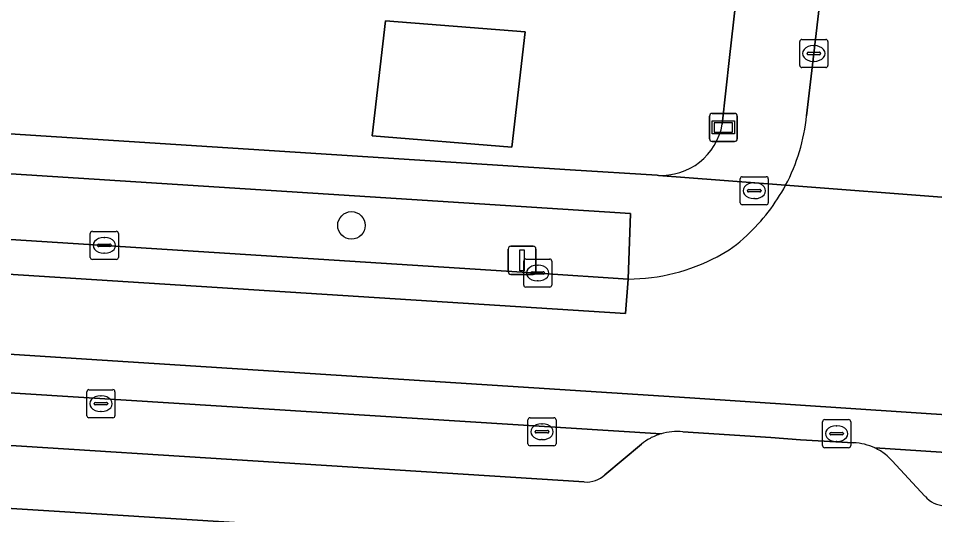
# Model space of a CAD drawing. Extents: x 162396 to 163643, y 386452 to 387406.
# Drawn here: x 162755.47 to 162788.12, y 386589.03 to 386606.7 of the extents above; entities that cross this region are included whole.
import ezdxf

# ---------------------------------------------------------------- set-up
doc = ezdxf.new("R2010")
doc.units = 0
for name, color, linetype in [('IMGEO_Boom', 7, 'Continuous'), ('IMGEO_Brandkraan', 7, 'Continuous'), ('IMGEO_Erf', 7, 'Continuous'), ('IMGEO_Groenvoorziening', 7, 'Continuous'), ('IMGEO_Kolk', 7, 'Continuous'), ('IMGEO_Lichtmast', 7, 'Continuous'), ('IMGEO_Pand', 7, 'Continuous'), ('IMGEO_Parkeervlak_open', 7, 'Continuous'), ('IMGEO_Rijbaan_lokaal_gesloten', 7, 'Continuous'), ('IMGEO_Rijbaan_lokaal_open', 7, 'Continuous'), ('IMGEO_Rioolput', 7, 'Continuous'), ('IMGEO_Verklikker', 7, 'Continuous'), ('IMGEO_Voetpad_open', 7, 'Continuous')]:
    doc.layers.add(name, color=color, linetype=linetype)

msp = doc.modelspace()

# ---------------------------------------------------------------- linework, layer by layer
at = {"layer": 'IMGEO_Boom'}
msp.add_circle((162767.342, 386599.325), 0.489, dxfattribs=at)
at = {"layer": 'IMGEO_Brandkraan'}
for p, q in [((162781.269, 386601.058), (162782.121, 386601.058)), ((162781.194, 386600.132), (162781.194, 386600.984)), ((162781.682, 386600.838), (162781.707, 386600.838)), ((162782.195, 386600.984), (162782.195, 386600.132)), ((162781.453, 386600.552), (162781.453, 386600.564)), ((162781.891, 386600.515), (162781.493, 386600.515)), ((162781.496, 386600.601), (162781.894, 386600.601)), ((162781.937, 386600.564), (162781.937, 386600.552)), ((162781.705, 386600.278), (162781.68, 386600.278)), ((162782.121, 386600.058), (162781.269, 386600.058))]:
    msp.add_line(p, q, dxfattribs=at)
for points in [[(162781.269, 386601.058), (162782.121, 386601.058)], [(162781.194, 386600.132), (162781.194, 386600.984)], [(162782.195, 386600.984), (162782.195, 386600.132)], [(162782.121, 386600.058), (162781.269, 386600.058)]]:
    msp.add_lwpolyline(points, dxfattribs=at)
for centre, radius, start, end in [((162781.271, 386600.982), 0.0765, 91.552, 178.448), ((162781.271, 386600.982), 0.0765, 91.552, 178.448), ((162782.119, 386600.982), 0.0765, 1.552, 88.448), ((162782.119, 386600.982), 0.0765, 1.552, 88.448), ((162781.493, 386600.561), 0.0403, 85.8775, 175.7526), ((162781.49, 386600.551), 0.0366, 178.938, 274.7102), ((162781.894, 386600.558), 0.043, 264.8664, 352.4533), ((162781.898, 386600.563), 0.0386, 1.7309, 96.639), ((162781.271, 386600.134), 0.0765, 181.552, 268.448), ((162781.271, 386600.134), 0.0765, 181.552, 268.448), ((162782.119, 386600.134), 0.0765, 271.552, 358.448), ((162782.119, 386600.134), 0.0765, 271.552, 358.448)]:
    msp.add_arc(centre, radius, start, end, dxfattribs=at)
for centre, major_axis, ratio, start_param, end_param in [((162781.681, 386600.558), (-0.387, 0.002), 0.722429, 4.712389, 7.853982), ((162781.706, 386600.558), (-0.39, 0.002), 0.717154, 1.570796, 4.712389)]:
    msp.add_ellipse(centre, major_axis=major_axis, ratio=ratio, start_param=start_param, end_param=end_param, dxfattribs=at)
at = {"layer": 'IMGEO_Erf'}
for points in [[(162780.556, 386602.933), (162780.807, 386605.308), (162786.017, 386651.238)], [(162729.324, 386604.246), (162731.31, 386604.112), (162775.14, 386601.306), (162778.233, 386601.111)], [(162762.147, 386548.463), (162761.848, 386548.497), (162758.436, 386548.89), (162755.025, 386549.282), (162751.614, 386549.674), (162748.202, 386550.067), (162744.791, 386550.459), (162745.564, 386557.183), (162746.564, 386565.243), (162780.009, 386561.545), (162782.906, 386587.503), (162774.713, 386588.018), (162717.227, 386591.629), (162713.848, 386561.49), (162712.261, 386547.339), (162710.211, 386547.151), (162713.285, 386522.29)]]:
    msp.add_lwpolyline(points, dxfattribs=at)
msp.add_lwpolyline([(162768.555, 386606.611), (162773.531, 386606.211), (162773.053, 386602.11), (162768.078, 386602.51)], close=True, dxfattribs=at)
msp.add_arc((162778.383, 386603.312), 2.206, 266.1117, 350.1046, dxfattribs=at)
at = {"layer": 'IMGEO_Groenvoorziening'}
msp.add_lwpolyline([(162728.986, 386602.84), (162728.827, 386600.5), (162729.676, 386600.429), (162733.128, 386600.228), (162743.097, 386599.597), (162758.54, 386598.613), (162773.98, 386597.628), (162777.205, 386597.414), (162777.289, 386599.753), (162742.954, 386601.941)], close=True, dxfattribs=at)
at = {"layer": 'IMGEO_Kolk'}
for p, q in [((162783.391, 386605.945), (162784.243, 386605.945)), ((162783.316, 386605.019), (162783.316, 386605.871)), ((162783.804, 386605.725), (162783.829, 386605.725)), ((162784.317, 386605.871), (162784.317, 386605.019)), ((162783.575, 386605.439), (162783.575, 386605.451)), ((162784.013, 386605.402), (162783.615, 386605.402)), ((162783.618, 386605.488), (162784.016, 386605.488)), ((162784.059, 386605.451), (162784.059, 386605.439)), ((162783.827, 386605.165), (162783.802, 386605.165)), ((162784.243, 386604.945), (162783.391, 386604.945)), ((162758.114, 386599.113), (162758.966, 386599.113)), ((162758.039, 386598.187), (162758.039, 386599.039)), ((162758.527, 386598.893), (162758.552, 386598.893)), ((162759.04, 386599.039), (162759.04, 386598.187)), ((162758.298, 386598.607), (162758.298, 386598.619)), ((162758.736, 386598.57), (162758.338, 386598.57)), ((162758.341, 386598.656), (162758.739, 386598.656)), ((162758.782, 386598.619), (162758.782, 386598.607)), ((162758.966, 386598.113), (162758.114, 386598.113)), ((162758.55, 386598.333), (162758.525, 386598.333)), ((162773.554, 386598.128), (162774.406, 386598.128)), ((162773.479, 386597.202), (162773.479, 386598.054)), ((162773.967, 386597.908), (162773.992, 386597.908)), ((162774.48, 386598.054), (162774.48, 386597.202)), ((162773.738, 386597.622), (162773.738, 386597.634)), ((162774.176, 386597.585), (162773.778, 386597.585)), ((162773.781, 386597.671), (162774.179, 386597.671)), ((162774.222, 386597.634), (162774.222, 386597.622)), ((162773.99, 386597.348), (162773.965, 386597.348)), ((162774.406, 386597.128), (162773.554, 386597.128)), ((162757.917, 386592.55), (162757.917, 386593.402)), ((162757.992, 386593.476), (162758.844, 386593.476)), ((162758.405, 386593.256), (162758.43, 386593.256)), ((162758.918, 386593.402), (162758.918, 386592.55)), ((162758.176, 386592.97), (162758.176, 386592.982)), ((162758.614, 386592.933), (162758.216, 386592.933)), ((162758.219, 386593.019), (162758.617, 386593.019)), ((162758.66, 386592.982), (162758.66, 386592.97)), ((162758.428, 386592.696), (162758.403, 386592.696)), ((162758.844, 386592.476), (162757.992, 386592.476)), ((162773.631, 386591.551), (162773.631, 386592.403)), ((162773.706, 386592.477), (162774.558, 386592.477)), ((162774.119, 386592.257), (162774.144, 386592.257)), ((162774.632, 386592.403), (162774.632, 386591.551)), ((162773.89, 386591.971), (162773.89, 386591.983)), ((162774.328, 386591.934), (162773.93, 386591.934)), ((162773.933, 386592.02), (162774.331, 386592.02)), ((162774.374, 386591.983), (162774.374, 386591.971)), ((162774.142, 386591.697), (162774.117, 386591.697)), ((162774.558, 386591.477), (162773.706, 386591.477))]:
    msp.add_line(p, q, dxfattribs=at)
for points in [[(162783.391, 386605.945), (162784.243, 386605.945)], [(162783.316, 386605.019), (162783.316, 386605.871)], [(162784.317, 386605.871), (162784.317, 386605.019)], [(162784.243, 386604.945), (162783.391, 386604.945)], [(162758.114, 386599.113), (162758.966, 386599.113)], [(162758.039, 386598.187), (162758.039, 386599.039)], [(162759.04, 386599.039), (162759.04, 386598.187)], [(162758.966, 386598.113), (162758.114, 386598.113)], [(162773.554, 386598.128), (162774.406, 386598.128)], [(162773.479, 386597.202), (162773.479, 386598.054)], [(162774.48, 386598.054), (162774.48, 386597.202)], [(162774.406, 386597.128), (162773.554, 386597.128)], [(162757.917, 386592.55), (162757.917, 386593.402)], [(162757.992, 386593.476), (162758.844, 386593.476)], [(162758.918, 386593.402), (162758.918, 386592.55)], [(162758.844, 386592.476), (162757.992, 386592.476)], [(162773.631, 386591.551), (162773.631, 386592.403)], [(162773.706, 386592.477), (162774.558, 386592.477)], [(162774.632, 386592.403), (162774.632, 386591.551)], [(162774.558, 386591.477), (162773.706, 386591.477)]]:
    msp.add_lwpolyline(points, dxfattribs=at)
for centre, radius, start, end in [((162783.393, 386605.869), 0.0765, 91.552, 178.448), ((162783.393, 386605.869), 0.0765, 91.552, 178.448), ((162784.241, 386605.869), 0.0765, 1.552, 88.448), ((162784.241, 386605.869), 0.0765, 1.552, 88.448), ((162783.615, 386605.448), 0.0403, 85.8775, 175.7526), ((162783.612, 386605.438), 0.0366, 178.938, 274.7102), ((162784.016, 386605.445), 0.043, 264.8664, 352.4533), ((162784.02, 386605.45), 0.0386, 1.7309, 96.639), ((162783.393, 386605.021), 0.0765, 181.552, 268.448), ((162783.393, 386605.021), 0.0765, 181.552, 268.448), ((162784.241, 386605.021), 0.0765, 271.552, 358.448), ((162784.241, 386605.021), 0.0765, 271.552, 358.448), ((162758.116, 386599.037), 0.0765, 91.552, 178.448), ((162758.116, 386599.037), 0.0765, 91.552, 178.448), ((162758.964, 386599.037), 0.0765, 1.552, 88.448), ((162758.964, 386599.037), 0.0765, 1.552, 88.448), ((162758.338, 386598.616), 0.0403, 85.8775, 175.7526), ((162758.335, 386598.606), 0.0366, 178.938, 274.7102), ((162758.739, 386598.613), 0.043, 264.8664, 352.4533), ((162758.743, 386598.618), 0.0386, 1.7309, 96.639), ((162758.116, 386598.189), 0.0765, 181.552, 268.448), ((162758.116, 386598.189), 0.0765, 181.552, 268.448), ((162758.964, 386598.189), 0.0765, 271.552, 358.448), ((162758.964, 386598.189), 0.0765, 271.552, 358.448), ((162773.556, 386598.052), 0.0765, 91.552, 178.448), ((162773.556, 386598.052), 0.0765, 91.552, 178.448), ((162774.404, 386598.052), 0.0765, 1.552, 88.448), ((162774.404, 386598.052), 0.0765, 1.552, 88.448), ((162773.778, 386597.631), 0.0403, 85.8775, 175.7526), ((162773.775, 386597.621), 0.0366, 178.938, 274.7102), ((162774.179, 386597.628), 0.043, 264.8664, 352.4533), ((162774.183, 386597.633), 0.0386, 1.7309, 96.639), ((162773.556, 386597.204), 0.0765, 181.552, 268.448), ((162773.556, 386597.204), 0.0765, 181.552, 268.448), ((162774.404, 386597.204), 0.0765, 271.552, 358.448), ((162774.404, 386597.204), 0.0765, 271.552, 358.448), ((162757.994, 386593.4), 0.0765, 91.552, 178.448), ((162757.994, 386593.4), 0.0765, 91.552, 178.448), ((162758.842, 386593.4), 0.0765, 1.552, 88.448), ((162758.842, 386593.4), 0.0765, 1.552, 88.448), ((162758.216, 386592.979), 0.0403, 85.8775, 175.7526), ((162758.213, 386592.969), 0.0366, 178.938, 274.7102), ((162758.617, 386592.976), 0.043, 264.8664, 352.4533), ((162758.621, 386592.981), 0.0386, 1.7309, 96.639), ((162757.994, 386592.552), 0.0765, 181.552, 268.448), ((162757.994, 386592.552), 0.0765, 181.552, 268.448), ((162758.842, 386592.552), 0.0765, 271.552, 358.448), ((162758.842, 386592.552), 0.0765, 271.552, 358.448), ((162773.708, 386592.401), 0.0765, 91.552, 178.448), ((162773.708, 386592.401), 0.0765, 91.552, 178.448), ((162774.556, 386592.401), 0.0765, 1.552, 88.448), ((162774.556, 386592.401), 0.0765, 1.552, 88.448), ((162773.93, 386591.98), 0.0403, 85.8775, 175.7526), ((162773.927, 386591.97), 0.0366, 178.938, 274.7102), ((162774.331, 386591.977), 0.043, 264.8664, 352.4533), ((162774.335, 386591.982), 0.0386, 1.7309, 96.639), ((162773.708, 386591.553), 0.0765, 181.552, 268.448), ((162773.708, 386591.553), 0.0765, 181.552, 268.448), ((162774.556, 386591.553), 0.0765, 271.552, 358.448), ((162774.556, 386591.553), 0.0765, 271.552, 358.448)]:
    msp.add_arc(centre, radius, start, end, dxfattribs=at)
for centre, major_axis, ratio, start_param, end_param in [((162783.803, 386605.445), (-0.387, 0.002), 0.722429, 4.712389, 7.853982), ((162783.828, 386605.445), (-0.39, 0.002), 0.717154, 1.570796, 4.712389), ((162758.526, 386598.613), (-0.387, 0.002), 0.722429, 4.712389, 7.853982), ((162758.551, 386598.613), (-0.39, 0.002), 0.717154, 1.570796, 4.712389), ((162773.966, 386597.628), (-0.387, 0.002), 0.722429, 4.712389, 7.853982), ((162773.991, 386597.628), (-0.39, 0.002), 0.717154, 1.570796, 4.712389), ((162758.404, 386592.976), (-0.387, 0.002), 0.722429, 4.712389, 7.853982), ((162758.429, 386592.976), (-0.39, 0.002), 0.717154, 1.570796, 4.712389), ((162774.118, 386591.977), (-0.387, 0.002), 0.722429, 4.712389, 7.853982), ((162774.143, 386591.977), (-0.39, 0.002), 0.717154, 1.570796, 4.712389)]:
    msp.add_ellipse(centre, major_axis=major_axis, ratio=ratio, start_param=start_param, end_param=end_param, dxfattribs=at)
at = {"layer": 'IMGEO_Lichtmast'}
for p, q in [((162772.925, 386597.682), (162772.925, 386598.482)), ((162772.925, 386598.482), (162772.925, 386597.682)), ((162773.025, 386598.582), (162773.815, 386598.582)), ((162773.815, 386598.582), (162773.025, 386598.582)), ((162773.915, 386598.482), (162773.915, 386597.682)), ((162773.915, 386597.682), (162773.915, 386598.482)), ((162773.815, 386597.582), (162773.025, 386597.582)), ((162773.025, 386597.582), (162773.815, 386597.582))]:
    msp.add_line(p, q, dxfattribs=at)
msp.add_lwpolyline([(162773.345, 386598.457), (162773.495, 386598.457), (162773.495, 386597.707), (162773.345, 386597.707), (162773.345, 386598.457)], dxfattribs=at)
for centre, start, end in [((162773.025, 386598.482), 90, 180), ((162773.025, 386598.482), 90, 180), ((162773.815, 386598.482), 0, 90), ((162773.815, 386598.482), 360, 90), ((162773.025, 386597.682), 180, 270), ((162773.025, 386597.682), 180, 270), ((162773.815, 386597.682), 270, 0), ((162773.815, 386597.682), 270, 0)]:
    msp.add_arc(centre, 0.1, start, end, dxfattribs=at)
at = {"layer": 'IMGEO_Pand'}
msp.add_lwpolyline([(162768.555, 386606.611), (162768.078, 386602.51), (162773.053, 386602.11), (162773.531, 386606.211)], close=True, dxfattribs=at)
at = {"layer": 'IMGEO_Parkeervlak_open'}
for points in [[(162754.021, 386593.433), (162753.891, 386591.572), (162775.64, 386590.191)], [(162778.372, 386591.903), (162754.021, 386593.433)], [(162776.376, 386590.445), (162777.672, 386591.541)], [(162788.479, 386589.349), (162810.269, 386587.907), (162810.36, 386589.818), (162785.991, 386591.401)], [(162786.609, 386590.943), (162787.777, 386589.681)]]:
    msp.add_lwpolyline(points, dxfattribs=at)
for centre, radius, start, end in [((162778.98, 386589.883), 2.111, 118.2547, 128.2626), ((162778.96, 386589.902), 2.086, 106.3787, 118.0283), ((162785.164, 386589.638), 1.948, 51.7425, 64.874), ((162785.128, 386589.602), 1.998, 42.1527, 51.5585), ((162775.715, 386591.167), 0.979, 265.6053, 312.4747), ((162788.492, 386590.284), 0.935, 220.1594, 269.2184)]:
    msp.add_arc(centre, radius, start, end, dxfattribs=at)
at = {"layer": 'IMGEO_Rijbaan_lokaal_gesloten'}
msp.add_lwpolyline([(162758.54, 386598.613), (162743.097, 386599.597), (162733.128, 386600.228), (162729.676, 386600.429), (162729.614, 386599.202), (162742.964, 386598.357), (162777.106, 386596.182), (162777.205, 386597.414), (162773.98, 386597.628)], close=True, dxfattribs=at)
for points in [[(162792.843, 386592.298), (162779.404, 386593.181), (162758.459, 386594.528), (162742.035, 386595.583), (162729.422, 386596.356), (162729.341, 386595.142)], [(162730.068, 386594.938), (162741.878, 386594.196), (162754.021, 386593.433), (162778.372, 386591.903)], [(162779.147, 386591.976), (162782.281, 386591.774), (162783.343, 386591.687), (162785.232, 386591.585)], [(162785.991, 386591.401), (162810.36, 386589.818), (162821.37, 386589.103), (162845.666, 386587.525)]]:
    msp.add_lwpolyline(points, dxfattribs=at)
for centre, radius, start, end in [((162778.946, 386589.956), 2.03, 84.3268, 106.4352), ((162785.158, 386589.62), 1.966, 64.9172, 87.8289)]:
    msp.add_arc(centre, radius, start, end, dxfattribs=at)
at = {"layer": 'IMGEO_Rijbaan_lokaal_open'}
for points in [[(162788.796, 386650.757), (162787.792, 386641.469), (162787.39, 386637.74), (162787.117, 386635.214), (162786.717, 386631.512), (162785.313, 386618.521), (162784.915, 386614.835), (162783.817, 386605.445), (162783.558, 386603.229)], [(162782.811, 386600.756), (162788.689, 386600.3)], [(162788.689, 386600.3), (162782.811, 386600.756)], [(162777.205, 386597.414), (162777.106, 386596.182), (162742.964, 386598.357), (162729.614, 386599.202), (162729.422, 386596.356), (162742.035, 386595.583), (162758.459, 386594.528), (162779.404, 386593.181), (162792.843, 386592.298), (162810.392, 386591.122), (162821.296, 386590.405), (162827.674, 386589.983), (162847.539, 386588.706), (162847.418, 386587.095), (162847.502, 386587.063), (162848.895, 386586.285)]]:
    msp.add_lwpolyline(points, dxfattribs=at)
for centre, radius, start, end in [((162776.886, 386603.895), 6.706, 332.0862, 354.2987), ((162776.923, 386603.883), 6.667, 312.4635, 332.0261), ((162778.553, 386601.853), 4.073, 296.5819, 314.8337), ((162777.168, 386604.265), 6.851, 270.3121, 297.9134)]:
    msp.add_arc(centre, radius, start, end, dxfattribs=at)
at = {"layer": 'IMGEO_Rioolput'}
for p, q in [((162784.128, 386591.484), (162784.128, 386592.336)), ((162784.203, 386592.41), (162785.055, 386592.41)), ((162785.129, 386592.336), (162785.129, 386591.484)), ((162784.387, 386591.904), (162784.387, 386591.916)), ((162784.43, 386591.953), (162784.828, 386591.953)), ((162784.616, 386592.19), (162784.641, 386592.19)), ((162784.871, 386591.916), (162784.871, 386591.904)), ((162784.825, 386591.867), (162784.427, 386591.867)), ((162784.639, 386591.63), (162784.614, 386591.63)), ((162785.055, 386591.41), (162784.203, 386591.41))]:
    msp.add_line(p, q, dxfattribs=at)
for points in [[(162784.128, 386591.484), (162784.128, 386592.336)], [(162784.203, 386592.41), (162785.055, 386592.41)], [(162785.129, 386592.336), (162785.129, 386591.484)], [(162785.055, 386591.41), (162784.203, 386591.41)]]:
    msp.add_lwpolyline(points, dxfattribs=at)
for centre, radius, start, end in [((162784.205, 386592.334), 0.0765, 91.552, 178.448), ((162784.205, 386592.334), 0.0765, 91.552, 178.448), ((162785.053, 386592.334), 0.0765, 1.552, 88.448), ((162785.053, 386592.334), 0.0765, 1.552, 88.448), ((162784.427, 386591.913), 0.0403, 85.8775, 175.7526), ((162784.832, 386591.915), 0.0386, 1.7309, 96.639), ((162784.424, 386591.903), 0.0366, 178.938, 274.7102), ((162784.828, 386591.91), 0.043, 264.8664, 352.4533), ((162784.205, 386591.486), 0.0765, 181.552, 268.448), ((162784.205, 386591.486), 0.0765, 181.552, 268.448), ((162785.053, 386591.486), 0.0765, 271.552, 358.448), ((162785.053, 386591.486), 0.0765, 271.552, 358.448)]:
    msp.add_arc(centre, radius, start, end, dxfattribs=at)
for centre, major_axis, ratio, start_param, end_param in [((162784.615, 386591.91), (-0.387, 0.002), 0.722429, 4.712389, 7.853982), ((162784.64, 386591.91), (-0.39, 0.002), 0.717154, 1.570796, 4.712389)]:
    msp.add_ellipse(centre, major_axis=major_axis, ratio=ratio, start_param=start_param, end_param=end_param, dxfattribs=at)
at = {"layer": 'IMGEO_Verklikker'}
for p, q in [((162780.098, 386602.411), (162780.098, 386603.211)), ((162780.098, 386603.211), (162780.098, 386602.411)), ((162780.198, 386603.311), (162780.988, 386603.311)), ((162780.988, 386603.311), (162780.198, 386603.311)), ((162781.088, 386603.211), (162781.088, 386602.411)), ((162781.088, 386602.411), (162781.088, 386603.211)), ((162780.988, 386602.311), (162780.198, 386602.311)), ((162780.198, 386602.311), (162780.988, 386602.311))]:
    msp.add_line(p, q, dxfattribs=at)
for points in [[(162780.199, 386603.043), (162780.987, 386603.043), (162780.987, 386602.579), (162780.199, 386602.579), (162780.199, 386603.043)], [(162780.264, 386602.978), (162780.264, 386602.644), (162780.922, 386602.644), (162780.922, 386602.978), (162780.264, 386602.978)]]:
    msp.add_lwpolyline(points, dxfattribs=at)
for centre, start, end in [((162780.198, 386603.211), 90, 180), ((162780.198, 386603.211), 90, 180), ((162780.988, 386603.211), 0, 90), ((162780.988, 386603.211), 360, 90), ((162780.198, 386602.411), 180, 270), ((162780.198, 386602.411), 180, 270), ((162780.988, 386602.411), 270, 0), ((162780.988, 386602.411), 270, 0)]:
    msp.add_arc(centre, 0.1, start, end, dxfattribs=at)
at = {"layer": 'IMGEO_Voetpad_open'}
for points in [[(162855.09, 386662.415), (162787.296, 386663.004), (162786.017, 386651.238), (162780.807, 386605.308), (162780.556, 386602.933)], [(162783.558, 386603.229), (162783.817, 386605.445), (162784.915, 386614.835), (162784.387, 386614.892), (162784.776, 386618.579), (162785.313, 386618.521), (162786.717, 386631.512)], [(162782.811, 386600.756), (162778.278, 386601.099), (162778.233, 386601.111), (162775.14, 386601.306), (162731.31, 386604.112)], [(162728.672, 386600.508), (162728.827, 386600.5), (162728.986, 386602.84), (162742.954, 386601.941), (162777.289, 386599.753), (162777.205, 386597.414)], [(162778.233, 386601.111), (162778.278, 386601.099), (162782.811, 386600.756)], [(162667.469, 386594.822), (162669.061, 386594.718), (162669.213, 386594.709), (162714.198, 386591.871), (162717.227, 386591.629), (162774.713, 386588.018), (162782.906, 386587.503), (162785.824, 386587.292), (162843.932, 386583.335), (162845.859, 386583.167)], [(162775.64, 386590.191), (162753.891, 386591.572), (162753.821, 386590.376), (162741.657, 386591.143), (162741.744, 386592.35), (162732.423, 386592.928)], [(162785.232, 386591.585), (162783.343, 386591.687), (162782.281, 386591.774), (162779.147, 386591.976)], [(162777.672, 386591.541), (162776.376, 386590.445)], [(162787.777, 386589.681), (162786.609, 386590.943)]]:
    msp.add_lwpolyline(points, dxfattribs=at)
for centre, radius, start, end in [((162776.886, 386603.895), 6.706, 332.0862, 354.2987), ((162778.383, 386603.312), 2.206, 266.1117, 350.1046), ((162776.923, 386603.883), 6.667, 312.4635, 332.0261), ((162778.553, 386601.853), 4.073, 296.5819, 314.8337), ((162777.168, 386604.265), 6.851, 270.3121, 297.9134), ((162778.946, 386589.956), 2.03, 84.3268, 106.4352), ((162778.98, 386589.883), 2.111, 118.2547, 128.2626), ((162778.96, 386589.902), 2.086, 106.3787, 118.0283), ((162785.158, 386589.62), 1.966, 64.9172, 87.8289), ((162785.164, 386589.638), 1.948, 51.7425, 64.874), ((162785.128, 386589.602), 1.998, 42.1527, 51.5585), ((162775.715, 386591.167), 0.979, 265.6053, 312.4747), ((162788.492, 386590.284), 0.935, 220.1594, 269.2184)]:
    msp.add_arc(centre, radius, start, end, dxfattribs=at)

doc.saveas('drawing.dxf')
